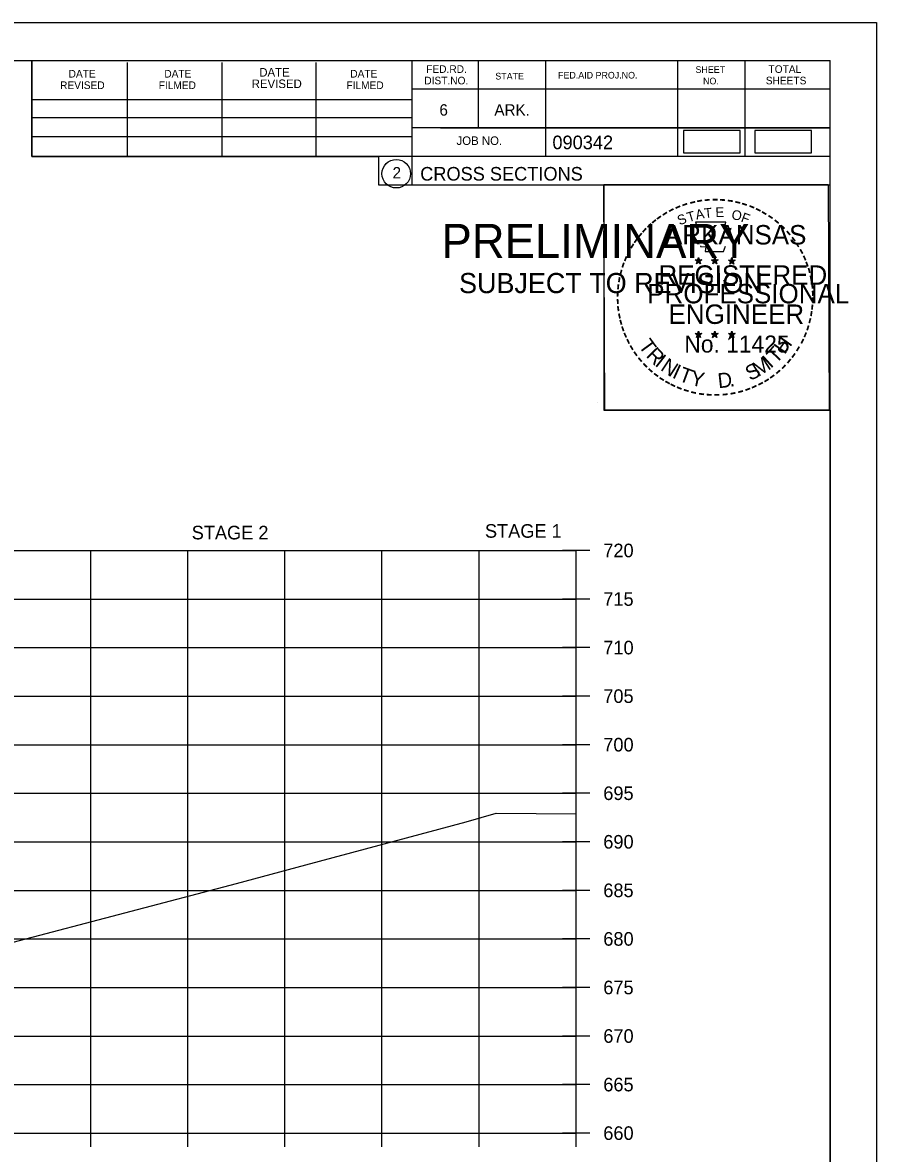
# Model space of a CAD drawing. Extents: x 1370515 to 1370849, y 383299 to 386073.
# Drawn here: x 1370760.8 to 1370848.7, y 384036.3 to 384152.8 of the extents above; entities that cross this region are included whole.
import ezdxf

# ---------------------------------------------------------------- set-up
doc = ezdxf.new("R2010")
doc.units = 0
for name, color, linetype in [('R_Axis', 7, 'Continuous'), ('R_Axis Annot', 7, 'Continuous'), ('R_Border', 7, 'Continuous'), ('R_Border PE', 7, 'Continuous'), ('R_Border Prem', 7, 'Continuous'), ('R_Detour', 7, 'Continuous'), ('R_Exist Surface', 7, 'Continuous'), ('R_Grid', 7, 'Continuous'), ('R_No Plot', 7, 'Continuous')]:
    doc.layers.add(name, color=color, linetype=linetype)

msp = doc.modelspace()

# ---------------------------------------------------------------- linework, layer by layer
at = {"layer": 'R_Axis'}
for p, q in [((1370819.2, 384098.42), (1370816.4, 384098.42)), ((1370817.8, 384038.42), (1370817.8, 384098.42)), ((1370819.2, 384093.42), (1370816.4, 384093.42)), ((1370819.2, 384088.42), (1370816.4, 384088.42)), ((1370819.2, 384083.42), (1370816.4, 384083.42)), ((1370819.2, 384078.42), (1370816.4, 384078.42)), ((1370819.2, 384073.42), (1370816.4, 384073.42)), ((1370819.2, 384068.42), (1370816.4, 384068.42)), ((1370819.2, 384063.42), (1370816.4, 384063.42)), ((1370819.2, 384058.42), (1370816.4, 384058.42)), ((1370819.2, 384053.42), (1370816.4, 384053.42)), ((1370819.2, 384048.42), (1370816.4, 384048.42)), ((1370819.2, 384043.42), (1370816.4, 384043.42)), ((1370767.8, 384037.02), (1370767.8, 384039.82)), ((1370777.8, 384037.02), (1370777.8, 384039.82)), ((1370787.8, 384037.02), (1370787.8, 384039.82)), ((1370797.8, 384037.02), (1370797.8, 384039.82)), ((1370807.8, 384037.02), (1370807.8, 384039.82)), ((1370817.8, 384037.02), (1370817.8, 384039.82)), ((1370537.8, 384038.42), (1370817.8, 384038.42)), ((1370819.2, 384038.42), (1370816.4, 384038.42))]:
    msp.add_line(p, q, dxfattribs=at)
at = {"layer": 'R_Border'}
for p, q in [((1370527.8, 384148.88), (1370843.98, 384148.88)), ((1370761.72, 384139), (1370761.72, 384148.88)), ((1370771.58, 384139), (1370771.58, 384148.68)), ((1370781.34, 384139), (1370781.34, 384148.68)), ((1370791.02, 384139), (1370791.02, 384148.68)), ((1370800.88, 384148.88), (1370800.88, 384136.08)), ((1370807.72, 384148.88), (1370807.72, 384141.94)), ((1370814.66, 384148.88), (1370814.66, 384139)), ((1370828.24, 384148.88), (1370828.24, 384139)), ((1370835.18, 384148.88), (1370835.18, 384139)), ((1370843.98, 383943.42), (1370843.98, 384148.88)), ((1370761.72, 384144.86), (1370800.88, 384144.86)), ((1370843.98, 384145.94), (1370800.88, 384145.94)), ((1370843.98, 384145.96), (1370843.98, 384145.96)), ((1370761.72, 384143), (1370800.88, 384143)), ((1370843.98, 384141.94), (1370800.88, 384141.94)), ((1370803.84, 384141.94), (1370843.98, 384141.94)), ((1370761.72, 384139), (1370761.72, 384141.06)), ((1370761.72, 384141.06), (1370800.88, 384141.06)), ((1370843.98, 384139), (1370761.72, 384139)), ((1370800.88, 384136.08), (1370843.98, 384136.08))]:
    msp.add_line(p, q, dxfattribs=at)
msp.add_circle((1370799.27, 384137.22), 1.47, dxfattribs=at)
at = {"layer": 'R_Border PE'}
for p, q in [((1370830.42, 384128.59), (1370830.37, 384128.34)), ((1370830.42, 384128.23), (1370830.42, 384128.59)), ((1370830.42, 384128.59), (1370830.46, 384128.34)), ((1370832.09, 384128.59), (1370832.04, 384128.34)), ((1370832.09, 384128.23), (1370832.09, 384128.59)), ((1370832.09, 384128.59), (1370832.13, 384128.34)), ((1370833.85, 384128.58), (1370833.81, 384128.33)), ((1370833.85, 384128.21), (1370833.85, 384128.58)), ((1370833.85, 384128.58), (1370833.9, 384128.33)), ((1370830.07, 384128.34), (1370830.42, 384128.23)), ((1370830.07, 384128.34), (1370830.32, 384128.29)), ((1370830.07, 384128.34), (1370830.3, 384128.22)), ((1370830.2, 384127.93), (1370830.42, 384128.23)), ((1370830.2, 384127.93), (1370830.33, 384128.17)), ((1370830.2, 384127.93), (1370830.41, 384128.15)), ((1370830.63, 384127.93), (1370830.41, 384128.14)), ((1370830.76, 384128.34), (1370830.42, 384128.23)), ((1370830.63, 384127.93), (1370830.42, 384128.23)), ((1370830.76, 384128.34), (1370830.48, 384128.29)), ((1370830.63, 384127.93), (1370830.49, 384128.22)), ((1370830.76, 384128.34), (1370830.56, 384128.24)), ((1370831.74, 384128.34), (1370832.09, 384128.23)), ((1370831.74, 384128.34), (1370831.99, 384128.29)), ((1370831.74, 384128.34), (1370831.97, 384128.22)), ((1370831.87, 384127.93), (1370832.09, 384128.23)), ((1370831.87, 384127.93), (1370832, 384128.17)), ((1370831.87, 384127.93), (1370832.08, 384128.15)), ((1370832.3, 384127.93), (1370832.08, 384128.14)), ((1370832.43, 384128.34), (1370832.09, 384128.23)), ((1370832.3, 384127.93), (1370832.09, 384128.23)), ((1370832.43, 384128.34), (1370832.15, 384128.29)), ((1370832.3, 384127.93), (1370832.16, 384128.22)), ((1370832.43, 384128.34), (1370832.23, 384128.24)), ((1370833.5, 384128.33), (1370833.85, 384128.21)), ((1370833.5, 384128.33), (1370833.75, 384128.28)), ((1370833.5, 384128.33), (1370833.74, 384128.2)), ((1370833.63, 384127.92), (1370833.85, 384128.21)), ((1370833.63, 384127.92), (1370833.76, 384128.16)), ((1370833.63, 384127.92), (1370833.85, 384128.13)), ((1370834.2, 384128.33), (1370833.85, 384128.21)), ((1370834.06, 384127.92), (1370833.85, 384128.21)), ((1370834.06, 384127.92), (1370833.85, 384128.13)), ((1370834.2, 384128.33), (1370833.91, 384128.28)), ((1370834.06, 384127.92), (1370833.93, 384128.21)), ((1370834.2, 384128.33), (1370833.99, 384128.22)), ((1370830.06, 384120.76), (1370830.41, 384120.65)), ((1370830.06, 384120.76), (1370830.32, 384120.72)), ((1370830.06, 384120.76), (1370830.3, 384120.64)), ((1370830.2, 384120.36), (1370830.41, 384120.65)), ((1370830.2, 384120.36), (1370830.32, 384120.6)), ((1370830.2, 384120.36), (1370830.41, 384120.57)), ((1370830.41, 384121.02), (1370830.37, 384120.77)), ((1370830.41, 384120.65), (1370830.41, 384121.02)), ((1370830.41, 384121.02), (1370830.46, 384120.77)), ((1370830.76, 384120.76), (1370830.41, 384120.65)), ((1370830.62, 384120.36), (1370830.41, 384120.65)), ((1370830.62, 384120.36), (1370830.41, 384120.57)), ((1370830.76, 384120.76), (1370830.47, 384120.72)), ((1370830.62, 384120.36), (1370830.49, 384120.65)), ((1370830.76, 384120.76), (1370830.55, 384120.66)), ((1370831.73, 384120.76), (1370832.08, 384120.65)), ((1370831.73, 384120.76), (1370831.98, 384120.72)), ((1370831.73, 384120.76), (1370831.97, 384120.64)), ((1370831.86, 384120.36), (1370832.08, 384120.65)), ((1370831.86, 384120.36), (1370831.99, 384120.6)), ((1370831.86, 384120.36), (1370832.08, 384120.57)), ((1370832.08, 384121.02), (1370832.04, 384120.77)), ((1370832.08, 384120.65), (1370832.08, 384121.02)), ((1370832.08, 384121.02), (1370832.13, 384120.77)), ((1370832.43, 384120.76), (1370832.08, 384120.65)), ((1370832.29, 384120.36), (1370832.08, 384120.65)), ((1370832.29, 384120.36), (1370832.08, 384120.57)), ((1370832.43, 384120.76), (1370832.14, 384120.72)), ((1370832.29, 384120.36), (1370832.16, 384120.65)), ((1370832.43, 384120.76), (1370832.22, 384120.66)), ((1370833.5, 384120.75), (1370833.85, 384120.64)), ((1370833.5, 384120.75), (1370833.75, 384120.71)), ((1370833.5, 384120.75), (1370833.74, 384120.63)), ((1370833.63, 384120.35), (1370833.85, 384120.64)), ((1370833.63, 384120.35), (1370833.76, 384120.59)), ((1370833.63, 384120.35), (1370833.85, 384120.56)), ((1370833.85, 384121.01), (1370833.81, 384120.76)), ((1370833.85, 384120.64), (1370833.85, 384121.01)), ((1370833.85, 384121.01), (1370833.9, 384120.76)), ((1370834.19, 384120.75), (1370833.85, 384120.64)), ((1370834.06, 384120.35), (1370833.85, 384120.64)), ((1370834.06, 384120.35), (1370833.85, 384120.56)), ((1370834.19, 384120.75), (1370833.91, 384120.71)), ((1370834.06, 384120.35), (1370833.92, 384120.64)), ((1370834.19, 384120.75), (1370833.99, 384120.65))]:
    msp.add_line(p, q, dxfattribs=at)
for points in [[(1370830.11, 384132.22), (1370830.38, 384131.39)], [(1370833.62, 384131.29), (1370833.76, 384131.58), (1370833.08, 384131.55), (1370833.22, 384132.22), (1370830.11, 384132.22)], [(1370830.6, 384129.79), (1370830.6, 384129.71), (1370831.16, 384129.69), (1370831.11, 384129.21), (1370832.98, 384129.21), (1370833.18, 384129.75)], [(1370830.42, 384128.59), (1370830.63, 384127.93), (1370830.07, 384128.34), (1370830.76, 384128.34), (1370830.2, 384127.93), (1370830.42, 384128.59)], [(1370832.09, 384128.59), (1370832.3, 384127.93), (1370831.74, 384128.34), (1370832.43, 384128.34), (1370831.87, 384127.93), (1370832.09, 384128.59)], [(1370833.85, 384128.58), (1370834.06, 384127.92), (1370833.5, 384128.33), (1370834.2, 384128.33), (1370833.63, 384127.92), (1370833.85, 384128.58)], [(1370830.41, 384121.02), (1370830.62, 384120.36), (1370830.06, 384120.76), (1370830.76, 384120.76), (1370830.2, 384120.36), (1370830.41, 384121.02)], [(1370832.08, 384121.02), (1370832.29, 384120.36), (1370831.73, 384120.76), (1370832.43, 384120.76), (1370831.86, 384120.36), (1370832.08, 384121.02)], [(1370833.85, 384121.01), (1370834.06, 384120.35), (1370833.5, 384120.75), (1370834.19, 384120.75), (1370833.63, 384120.35), (1370833.85, 384121.01)]]:
    msp.add_lwpolyline(points, dxfattribs=at)
for centre, radius in [((1370830.41, 384128.23), 0.172), ((1370830.41, 384128.23), 0.145), ((1370830.41, 384128.23), 0.116), ((1370830.41, 384128.23), 0.0991), ((1370830.41, 384128.23), 0.0747), ((1370830.41, 384128.23), 0.0495), ((1370830.41, 384128.23), 0.0296), ((1370832.08, 384128.23), 0.172), ((1370832.08, 384128.23), 0.145), ((1370832.08, 384128.23), 0.116), ((1370832.08, 384128.23), 0.0991), ((1370832.08, 384128.23), 0.0747), ((1370832.08, 384128.23), 0.0495), ((1370832.08, 384128.23), 0.0296), ((1370833.85, 384128.21), 0.172), ((1370833.85, 384128.21), 0.145), ((1370833.85, 384128.21), 0.116), ((1370833.85, 384128.21), 0.0991), ((1370833.85, 384128.21), 0.0747), ((1370833.85, 384128.21), 0.0495), ((1370833.85, 384128.21), 0.0296), ((1370830.41, 384120.65), 0.172), ((1370830.41, 384120.65), 0.145), ((1370830.41, 384120.65), 0.116), ((1370830.41, 384120.65), 0.0991), ((1370830.41, 384120.65), 0.0747), ((1370830.41, 384120.65), 0.0495), ((1370830.41, 384120.65), 0.0296), ((1370832.08, 384120.65), 0.172), ((1370832.08, 384120.65), 0.145), ((1370832.08, 384120.65), 0.116), ((1370832.08, 384120.65), 0.0991), ((1370832.08, 384120.65), 0.0747), ((1370832.08, 384120.65), 0.0495), ((1370832.08, 384120.65), 0.0296), ((1370833.85, 384120.64), 0.172), ((1370833.85, 384120.64), 0.145), ((1370833.85, 384120.64), 0.116), ((1370833.85, 384120.64), 0.0991), ((1370833.85, 384120.64), 0.0747), ((1370833.85, 384120.64), 0.0495), ((1370833.85, 384120.64), 0.0296)]:
    msp.add_circle(centre, radius, dxfattribs=at)
at = {"layer": 'R_Detour'}
for points in [[(1370828.87, 384139.36), (1370834.7, 384139.36), (1370834.7, 384141.67), (1370828.87, 384141.67)], [(1370836.22, 384139.36), (1370842.05, 384139.36), (1370842.05, 384141.67), (1370836.22, 384141.67)]]:
    msp.add_lwpolyline(points, close=True, dxfattribs=at)
at = {"layer": 'R_Exist Surface'}
msp.add_lwpolyline([(1370702.88, 384051.78), (1370706.29, 384051.81), (1370714.79, 384051.88), (1370718.96, 384051.47), (1370722.83, 384051.16), (1370725.94, 384050.84), (1370725.95, 384050.84), (1370725.96, 384050.84), (1370726.09, 384050.81), (1370731.49, 384049.43), (1370731.87, 384049.32), (1370737.29, 384049.21), (1370737.68, 384049.21), (1370737.69, 384049.22), (1370741.09, 384050.88), (1370749.68, 384053.87), (1370759.81, 384058.07), (1370782.8, 384064.13), (1370789.95, 384066.04), (1370806.47, 384070.49), (1370809.56, 384071.38), (1370817.8, 384071.31)], dxfattribs=at)
at = {"layer": 'R_Grid'}
for p, q in [((1370537.8, 384098.42), (1370817.8, 384098.42)), ((1370767.8, 384038.42), (1370767.8, 384098.42)), ((1370777.8, 384038.42), (1370777.8, 384098.42)), ((1370787.8, 384038.42), (1370787.8, 384098.42)), ((1370797.8, 384038.42), (1370797.8, 384098.42)), ((1370807.8, 384038.42), (1370807.8, 384098.42)), ((1370817.8, 384038.42), (1370817.8, 384098.42)), ((1370537.8, 384093.42), (1370817.8, 384093.42)), ((1370537.8, 384088.42), (1370817.8, 384088.42)), ((1370537.8, 384083.42), (1370817.8, 384083.42)), ((1370537.8, 384078.42), (1370817.8, 384078.42)), ((1370537.8, 384073.42), (1370817.8, 384073.42)), ((1370537.8, 384068.42), (1370817.8, 384068.42)), ((1370537.8, 384063.42), (1370817.8, 384063.42)), ((1370537.8, 384058.42), (1370817.8, 384058.42)), ((1370537.8, 384053.42), (1370817.8, 384053.42)), ((1370537.8, 384048.42), (1370817.8, 384048.42)), ((1370537.8, 384043.42), (1370817.8, 384043.42)), ((1370537.8, 384038.42), (1370817.8, 384038.42))]:
    msp.add_line(p, q, dxfattribs=at)
at = {"layer": 'R_No Plot'}
for p, q in [((1370515.4, 384152.78), (1370848.73, 384152.78)), ((1370820.02, 384113.63), (1370820.02, 384113.63))]:
    msp.add_line(p, q, dxfattribs=at)
for points in [[(1370515.39, 384152.78), (1370848.73, 384152.78), (1370848.73, 383939.44), (1370515.39, 383939.44)], [(1370761.72, 384148.88), (1370761.72, 384139), (1370797.45, 384139), (1370797.45, 384136.08), (1370820.65, 384136.08), (1370820.65, 384112.87), (1370843.98, 384112.87), (1370843.98, 383943.42), (1370527.8, 383943.42), (1370527.8, 384148.88)], [(1370820.65, 384136.11), (1370843.75, 384136.11), (1370843.87, 384112.87), (1370820.77, 384112.87)]]:
    msp.add_lwpolyline(points, close=True, dxfattribs=at)

# ---------------------------------------------------------------- texts
at = {"layer": 'R_Axis Annot'}
for s, p in [('STAGE 2', (1370778.2, 384099.56)), ('STAGE 1', (1370808.41, 384099.73)), ('720', (1370820.6, 384097.72)), ('715', (1370820.6, 384092.72)), ('710', (1370820.6, 384087.72)), ('705', (1370820.6, 384082.72)), ('700', (1370820.6, 384077.72)), ('695', (1370820.6, 384072.72)), ('690', (1370820.6, 384067.72)), ('685', (1370820.6, 384062.72)), ('680', (1370820.6, 384057.72)), ('675', (1370820.6, 384052.72)), ('670', (1370820.6, 384047.72)), ('665', (1370820.6, 384042.72)), ('660', (1370820.6, 384037.72))]:
    msp.add_text(s, height=1.4, dxfattribs=at).set_placement(p)
at = {"layer": 'R_Border'}
for s, height, p in [('FED.RD.', 0.782, (1370802.36, 384147.6)), ('TOTAL', 0.782, (1370837.62, 384147.6)), ('DATE', 0.782, (1370765.52, 384147.12)), ('DATE', 0.782, (1370775.38, 384147.12)), ('DATE', 0.879, (1370785.16, 384147.22)), ('DATE', 0.782, (1370794.54, 384147.12)), ('DIST.NO.', 0.782, (1370802.16, 384146.42)), ('STATE', 0.684, (1370809.48, 384146.92)), ('FED.AID PROJ.NO.', 0.684, (1370815.94, 384147.02)), ('SHEET', 0.684, (1370830.1, 384147.6)), ('SHEETS', 0.782, (1370837.34, 384146.42)), ('REVISED', 0.782, (1370764.64, 384145.94)), ('FILMED', 0.782, (1370774.8, 384145.94)), ('REVISED', 0.879, (1370784.38, 384146.04)), ('FILMED', 0.782, (1370794.14, 384145.94)), ('NO.', 0.684, (1370830.88, 384146.42)), ('6', 1.17, (1370803.72, 384143.2)), ('ARK.', 1.172, (1370809.38, 384143.2)), ('JOB NO.', 0.879, (1370805.48, 384140.18)), ('090342', 1.4, (1370815.36, 384139.74)), ('2', 1.17, (1370798.89, 384136.73)), ('CROSS SECTIONS', 1.4, (1370801.74, 384136.51))]:
    msp.add_text(s, height=height, rotation=360, dxfattribs=at).set_placement(p)
at = {"layer": 'R_Border PE'}
for s, height, rotation, p in [('-', 1.6, 13.6301, (1370829.61, 384133.58)), ('-', 1.6, 10.2193, (1370830.28, 384133.75)), ('-', 1.6, 5.8968, (1370831.01, 384133.86)), ('-', 1.6, 0.1862, (1370831.78, 384133.93)), ('-', 1.6, 357.743, (1370832.51, 384133.91)), ('-', 1.6, 352.1617, (1370833.25, 384133.86)), ('-', 1.6, 347.2049, (1370833.97, 384133.74)), ('-', 1.6, 34.0636, (1370826.99, 384132.39)), ('-', 1.6, 28.7918, (1370827.59, 384132.76)), ('-', 1.6, 24.3072, (1370828.22, 384133.07)), ('-', 1.6, 19.1761, (1370828.86, 384133.34)), ('T', 1, 16.4036, (1370829.38, 384132.22)), ('A', 1, 11.2132, (1370830.2, 384132.48)), ('T', 1, 6.0228, (1370831.05, 384132.64)), ('E', 1, 0.8323, (1370832.16, 384132.75)), ('O', 1, 350.4515, (1370833.76, 384132.54)), ('F', 1, 340.0707, (1370834.71, 384132.31)), ('-', 1.6, 342.3362, (1370834.61, 384133.59)), ('-', 1.6, 337.8551, (1370835.34, 384133.37)), ('-', 1.6, 334.1211, (1370835.97, 384133.1)), ('-', 1.6, 329.6409, (1370836.55, 384132.81)), ('-', 1.6, 42.9622, (1370825.5, 384131.2)), ('-', 1.6, 38.9507, (1370825.94, 384131.61)), ('-', 1.6, 36.2317, (1370826.41, 384131.99)), ('S', 1, 21.594, (1370828.46, 384131.89)), ('-', 1.6, 325.8627, (1370837.19, 384132.45)), ('-', 1.6, 320.5297, (1370837.8, 384132.03)), ('-', 1.6, 50.6142, (1370824.65, 384130.23)), ('-', 1.6, 48.423, (1370825.06, 384130.72)), ('ARKANSAS', 2, 360, (1370826.96, 384129.93)), ('-', 1.6, 315.5786, (1370838.4, 384131.54)), ('-', 1.6, 309.8797, (1370838.97, 384130.99)), ('-', 1.6, 58.0706, (1370823.92, 384129.14)), ('-', 1.6, 54.2325, (1370824.24, 384129.67)), ('-', 1.6, 306.6522, (1370839.5, 384130.39)), ('-', 1.4, 303.6753, (1370839.98, 384129.82)), ('-', 1.6, 67.7743, (1370823.34, 384127.91)), ('-', 1.6, 62.8713, (1370823.6, 384128.52)), ('-', 1.6, 299.6684, (1370840.3, 384129.21)), ('-', 1.6, 294.6628, (1370840.63, 384128.6)), ('-', 1.6, 72.3945, (1370823.12, 384127.28)), ('REGISTERED', 2, 360, (1370826.28, 384125.78)), ('DWB', 0.01, 360, (1370830.4, 384128.22)), ('DWB', 0.01, 360, (1370832.07, 384128.22)), ('DWB', 0.01, 360, (1370833.84, 384128.21)), ('-', 1.6, 290.5728, (1370840.88, 384128.02)), ('-', 1.6, 285.1233, (1370841.12, 384127.44)), ('-', 1.6, 81.2013, (1370822.8, 384125.86)), ('-', 1.6, 75.461, (1370822.93, 384126.57)), ('-', 1.6, 280.5493, (1370841.32, 384126.7)), ('-', 1.6, 89.0622, (1370822.69, 384124.46)), ('-', 1.6, 85.1863, (1370822.72, 384125.17)), ('PROFESSIONAL', 2, 360, (1370825.13, 384123.87)), ('-', 1.6, 276.5962, (1370841.48, 384125.93)), ('-', 1.6, 274.3301, (1370841.54, 384125.21)), ('-', 1.6, 94.1959, (1370822.73, 384123.74)), ('-', 1.6, 269.9407, (1370841.57, 384124.58)), ('-', 1.6, 98.9479, (1370822.8, 384123.07)), ('-', 1.6, 101.7149, (1370822.94, 384122.34)), ('ENGINEER', 2, 360, (1370827.32, 384121.75)), ('-', 1.6, 260.9953, (1370841.48, 384123.26)), ('-', 1.6, 263.5172, (1370841.55, 384123.91)), ('-', 1.6, 105.4578, (1370823.1, 384121.74)), ('-', 1.6, 252.8681, (1370841.19, 384121.86)), ('-', 1.6, 255.7626, (1370841.37, 384122.58)), ('-', 1.6, 109.0874, (1370823.31, 384121.11)), ('-', 1.6, 114.0643, (1370823.57, 384120.52)), ('No. 11425', 1.757, 360, (1370828.95, 384118.8)), ('DWB', 0.01, 360, (1370830.4, 384120.65)), ('DWB', 0.01, 360, (1370832.07, 384120.65)), ('DWB', 0.01, 360, (1370833.83, 384120.64)), ('H', 1.54, 54.6088, (1370839.29, 384118.53)), ('-', 1.6, 247.8887, (1370840.97, 384121.19)), ('-', 1.6, 115.7288, (1370823.87, 384119.9)), ('-', 1.6, 120.4471, (1370824.23, 384119.31)), ('T', 1.54, 306.0406, (1370824.17, 384119.49)), ('R', 1.54, 314.005, (1370824.93, 384118.44)), ('T', 1.54, 46.6444, (1370838.4, 384117.58)), ('-', 1.6, 239.0712, (1370840.31, 384119.81)), ('-', 1.6, 244.6197, (1370840.71, 384120.56)), ('-', 1.6, 125.8934, (1370824.63, 384118.75)), ('-', 1.6, 130.7181, (1370825.09, 384118.2)), ('I', 1.54, 321.9694, (1370825.83, 384117.51)), ('N', 1.54, 326.5002, (1370826.4, 384117.04)), ('M', 1.54, 32.6563, (1370836.56, 384116.26)), ('I', 1.54, 42.1136, (1370837.84, 384117.11)), ('-', 1.6, 231.2538, (1370839.48, 384118.59)), ('-', 1.6, 233.8452, (1370839.91, 384119.15)), ('-', 1.6, 134.2238, (1370825.61, 384117.66)), ('-', 1.6, 138.9338, (1370826.14, 384117.19)), ('I', 1.54, 335.3603, (1370827.61, 384116.25)), ('T', 1.54, 339.8912, (1370828.27, 384115.93)), ('Y', 1.54, 347.8556, (1370829.49, 384115.48)), ('S', 1.54, 26.9312, (1370835.72, 384115.85)), ('-', 1.6, 221.0851, (1370838.48, 384117.51)), ('-', 1.6, 225.7653, (1370839, 384118.02)), ('-', 1.6, 144.6463, (1370826.69, 384116.79)), ('-', 1.6, 148.0898, (1370827.25, 384116.41)), ('-', 1.6, 151.5704, (1370827.83, 384116.09)), ('D', 1.54, 6.3969, (1370832.47, 384115.12)), ('-', 1.6, 207.3568, (1370836.84, 384116.31)), ('-', 1.6, 212.2491, (1370837.4, 384116.65)), ('-', 1.6, 215.7363, (1370837.93, 384117.04)), ('-', 1.6, 154.6002, (1370828.35, 384115.84)), ('-', 1.6, 158.5612, (1370828.98, 384115.59)), ('-', 1.6, 162.7983, (1370829.67, 384115.38)), ('-', 1.6, 167.5555, (1370830.38, 384115.21)), ('-', 1.6, 173.1155, (1370831.15, 384115.1)), ('-', 1.6, 185.8167, (1370833.45, 384115.14)), ('-', 1.6, 191.2858, (1370834.19, 384115.28)), ('.', 1.54, 13.7642, (1370833.66, 384115.25)), ('-', 1.6, 195.4743, (1370834.92, 384115.47)), ('-', 1.6, 200.7184, (1370835.6, 384115.72)), ('-', 1.6, 204.2516, (1370836.21, 384115.99)), ('-', 1.6, 176.5183, (1370831.9, 384115.05)), ('-', 1.6, 181.5918, (1370832.64, 384115.07))]:
    msp.add_text(s, height=height, rotation=rotation, dxfattribs=at).set_placement(p)
at = {"layer": 'R_Border Prem'}
for s, height, p in [('PRELIMINARY', 3.5, (1370803.93, 384128.55)), ('DWB', 0.01, (1370804.68, 384130.39)), ('SUBJECT TO REVISION', 2.0751, (1370805.74, 384124.92))]:
    msp.add_text(s, height=height, rotation=360, dxfattribs=at).set_placement(p)
at = {"layer": 'R_No Plot'}
for p in [(1370809.51, 384071.33), (1370789.91, 384065.99)]:
    msp.add_text('+', height=0.1, dxfattribs=at).set_placement(p)

doc.saveas('drawing.dxf')
